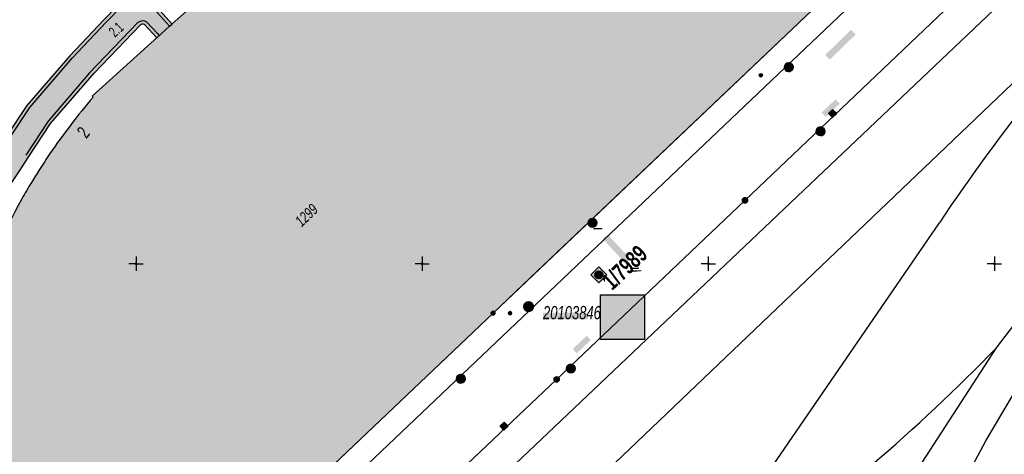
# Model space of a CAD drawing. Header units: metres. Extents: x 2695560 to 2696939, y 1260491 to 1262050.
# Tile 772 of 1005: x 2696466 to 2696552, y 1261408 to 1261446. Entities that reach past the tile are written whole.
import ezdxf

# ---------------------------------------------------------------- set-up
doc = ezdxf.new("R2010")
doc.units = ezdxf.units.M
doc.linetypes.add('AUSGEZOGEN', pattern=[0])
for name, color, linetype in [('XR$1$AV_Flächen (EO)', 7, 'AUSGEZOGEN'), ('XR$1$AV_Gebäudeflächen (BB)', 7, 'AUSGEZOGEN'), ('XR$1$AV_Gebäudeflächen ut.', 7, 'AUSGEZOGEN'), ('XR$1$AV_Grenzpunkte', 7, 'AUSGEZOGEN'), ('XR$1$AV_Grundstück-Nr.', 7, 'AUSGEZOGEN'), ('XR$1$AV_Haus-Nr.', 7, 'AUSGEZOGEN'), ('XR$1$AV_Koordinatennetzpunkte', 7, 'AUSGEZOGEN'), ('XR$1$AV_Lagefixpunkt-Nr.', 7, 'AUSGEZOGEN'), ('XR$1$AV_Lagefixpunkte', 7, 'AUSGEZOGEN'), ('XR$1$AV_Linien (BB)', 7, 'AUSGEZOGEN'), ('XR$1$AV_Linien (EO)', 7, 'AUSGEZOGEN'), ('XR$1$AV_Versicherung-Nr.', 7, 'AUSGEZOGEN'), ('XR$1$AW_LK_Einlaufschacht alt', 24, 'AUSGEZOGEN'), ('XR$1$AW_LK_Schachtdeckel', 24, 'AUSGEZOGEN'), ('XR$1$EW_LK_Knoten', 1, 'AUSGEZOGEN'), ('XR$1$Liegenschaftsgrenzen', 7, 'AUSGEZOGEN'), ('XR$1$PFAV', 255, 'AUSGEZOGEN'), ('XR$1$PFAW', 255, 'AUSGEZOGEN'), ('XR$1$PFEW', 255, 'AUSGEZOGEN'), ('XR$1$PFWA', 255, 'AUSGEZOGEN'), ('XR$1$RAEW', 8, 'AUSGEZOGEN'), ('XR$1$RP_Abstandslinie', 7, 'AUSGEZOGEN'), ('XR$1$WA_LK_Hydrant', 171, 'AUSGEZOGEN'), ('XR$1$WA_LK_Rohrleitungsteil', 171, 'AUSGEZOGEN')]:
    doc.layers.add(name, color=color, linetype=linetype)
doc.styles.add('ARIAL', font='arial.ttf')

# ---------------------------------------------------------------- blocks, each defined once
blk = doc.blocks.new('COMPLEXOBJECT_539')
at = {"layer": 'XR$1$AV_Linien (BB)', "color": 7, "linetype": 'AUSGEZOGEN', "transparency": 33554687}
blk.add_line((6539.499, 11449.581), (6466.944, 11380.587), dxfattribs=at)
for centre, radius, start, end in [((6500.677, 11490.161), 56.156, 321.27041, 329.08061), ((6500.501, 11490.29), 56.374, 313.76995, 321.2797)]:
    blk.add_arc(centre, radius, start, end, dxfattribs=at)
blk = doc.blocks.new('COMPLEXOBJECT_540')
at = {"layer": 'XR$1$AV_Linien (BB)', "color": 7, "linetype": 'AUSGEZOGEN', "transparency": 33554687}
for points in [[(6499.309, 11456.51), (6500.774, 11456.891), (6503.877, 11457.668), (6509.643, 11459.087), (6530.199, 11464.161), (6530.606, 11463.727), (6531.299, 11464.4), (6540.783, 11454.442)], [(6471.246, 11439.558), (6471.159, 11439.655), (6476.907, 11444.827), (6477.939, 11445.756), (6480.675, 11448.218), (6480.761, 11448.121)], [(6466.84, 11383.28), (6456.91, 11393.71), (6456.922, 11393.849), (6457.511, 11400.483), (6457.821, 11403.982), (6457.879, 11404.631), (6458.123, 11407.779)]]:
    blk.add_lwpolyline(points, dxfattribs=at)
for centre, radius, start, end in [((6513.422, 11400.299), 57.956, 104.09437, 110.21724), ((6513.542, 11399.96), 58.315, 110.2122, 118.66688), ((6509.8, 11407.112), 50.245, 118.83587, 122.24302), ((6511.374, 11404.601), 53.208, 122.23332, 125.12312), ((6514.658, 11402.505), 57.075, 139.51828, 145.74358), ((6514.374, 11402.713), 56.723, 145.75611, 147.4368), ((6515.765, 11401.838), 58.366, 147.44797, 148.76723), ((6510.981, 11404.685), 52.799, 148.71668, 150.51684), ((6514.213, 11403.38), 56.257, 150.98009, 161.47485), ((6514.24, 11403.353), 56.291, 161.45709, 175.48999)]:
    blk.add_arc(centre, radius, start, end, dxfattribs=at)
blk = doc.blocks.new('COMPLEXOBJECT_971')
at = {"layer": 'XR$1$AV_Flächen (EO)', "color": 7, "linetype": 'AUSGEZOGEN', "transparency": 33554687}
for points in [[(6474.141, 11450.676), (6473.235, 11453.905), (6471.473, 11453.41), (6472.617, 11449.334), (6472.555, 11449.284), (6472.134, 11448.931), (6473.338, 11447.498), (6472.213, 11446.345), (6469.208, 11443.184), (6465.475, 11438.847), (6463.692, 11436.145), (6462.957, 11435.031), (6461.714, 11433.148), (6460.633, 11431.074), (6459.553, 11429)], [(6475.729, 11445.907), (6476.822, 11444.743), (6477.939, 11445.756), (6478.162, 11445.957), (6477.091, 11447.147)], [(6440.244, 11375.851), (6441.625, 11373.712), (6449.928, 11379.037), (6450.739, 11387.926), (6452.233, 11387.797), (6453.032, 11396.551), (6455.723, 11396.329), (6455.976, 11399.62), (6457.305, 11398.164), (6457.848, 11404.281), (6456.348, 11404.414), (6456.76, 11408.784), (6457.551, 11413.725), (6459.623, 11421.812), (6461.801, 11427.694), (6463.965, 11431.841), (6464.84, 11433.164), (6465.575, 11434.279), (6467.541, 11437.262), (6471.332, 11441.655), (6475.374, 11445.857)]]:
    blk.add_lwpolyline(points, dxfattribs=at)
blk.add_arc((6475.585, 11445.644), 0.3, 61.30848, 134.72571, dxfattribs=at)
blk = doc.blocks.new('COMPLEXOBJECT_991')
at = {"layer": 'XR$1$AV_Linien (EO)', "color": 7, "linetype": 'AUSGEZOGEN', "transparency": 33554687}
for p, q in [((6574.17, 11445.997), (6582.734, 11459.791)), ((6538.743, 11380.921), (6561.202, 11423.565))]:
    blk.add_line(p, q, dxfattribs=at)
blk.add_arc((6924.757, 11228.357), 412.648, 148.16854, 151.76681, dxfattribs=at)
blk = doc.blocks.new('COMPLEXOBJECT_1014')
at = {"layer": 'XR$1$AV_Linien (EO)', "color": 7, "linetype": 'AUSGEZOGEN', "transparency": 33554687}
for p, q in [((6553.784, 11440.271), (6563.707, 11452.365)), ((6525.637, 11400.059), (6545.185, 11428.573))]:
    blk.add_line(p, q, dxfattribs=at)
blk.add_arc((6666.957, 11348.07), 145.977, 140.83061, 146.53145, dxfattribs=at)
blk = doc.blocks.new('COMPLEXOBJECT_1134')
at = {"layer": 'XR$1$AV_Linien (EO)', "color": 7, "linetype": 'AUSGEZOGEN', "transparency": 33554687}
blk.add_line((6470.947, 11441.678), (6475.169, 11446.076), dxfattribs=at)
blk.add_lwpolyline([(6475.948, 11446.112), (6476.869, 11445.131), (6477.037, 11444.944)], dxfattribs=at)
blk.add_arc((6475.58, 11445.639), 0.599, 52.06859, 133.22328, dxfattribs=at)
blk = doc.blocks.new('COMPLEXOBJECT_1135')
at = {"layer": 'XR$1$AV_Linien (EO)', "color": 7, "linetype": 'AUSGEZOGEN', "transparency": 33554687}
blk.add_line((6476.868, 11446.947), (6477.939, 11445.756), dxfattribs=at)
for points in [[(6474.433, 11450.468), (6474.482, 11450.506), (6475.613, 11449.255), (6481.343, 11453.153), (6485.755, 11455.656), (6490.05, 11457.671), (6494.826, 11459.252), (6505.368, 11462.178), (6509.273, 11463.124), (6510.511, 11463.424), (6534.484, 11469.231), (6534.757, 11469.334), (6535.415, 11467.35), (6534.989, 11467.194), (6505.895, 11460.145), (6495.409, 11457.338), (6490.792, 11455.81), (6486.674, 11453.879), (6481.783, 11450.858), (6476.965, 11447.699)], [(6472.912, 11449.395), (6472.671, 11450.252), (6472.267, 11451.691), (6471.843, 11453.203), (6473.027, 11453.535), (6473.862, 11450.56)], [(6459.822, 11428.868), (6461.973, 11432.996), (6463.207, 11434.865), (6463.943, 11435.98), (6465.715, 11438.665), (6469.431, 11442.983), (6472.43, 11446.138), (6473.743, 11447.483), (6472.557, 11448.895), (6472.687, 11449.004)], [(6454.476, 11409.064), (6455.287, 11414.144), (6456.157, 11418.272)]]:
    blk.add_lwpolyline(points, dxfattribs=at)
for centre, radius, start, end in [((6474.179, 11450.708), 0.35, 205.09027, 316.60397), ((6472.567, 11449.333), 0.351, 290.04789, 10.11577), ((6477.24, 11447.281), 0.5, 123.36893, 221.93114), ((6510.041, 11405.568), 55.361, 155.11006, 160.6193), ((6509.725, 11405.657), 55.033, 160.598, 166.74885)]:
    blk.add_arc(centre, radius, start, end, dxfattribs=at)
blk = doc.blocks.new('BWAV1')
at = {"layer": 'XR$1$PFAV', "transparency": 33554687}
blk.add_hatch(color=7, dxfattribs=at).paths.add_polyline_path([(0.67, 0), (0.66, 0.13), (0.62, 0.26), (0.55, 0.38), (0.46, 0.49), (0.35, 0.57), (0.23, 0.63), (0.1, 0.66), (-0.03, 0.67), (-0.17, 0.65), (-0.3, 0.6), (-0.41, 0.53), (-0.51, 0.44), (-0.59, 0.33), (-0.64, 0.2), (-0.67, 0.07), (-0.67, -0.07), (-0.64, -0.2), (-0.59, -0.33), (-0.51, -0.44), (-0.41, -0.53), (-0.3, -0.6), (-0.17, -0.65), (-0.03, -0.67), (0.1, -0.66), (0.23, -0.63), (0.35, -0.57), (0.46, -0.49), (0.55, -0.38), (0.62, -0.26), (0.66, -0.13)])
at = {"color": 7, "transparency": 33554687}
for radius, start, end in [(0.5, 91.1948, 268.8052), (0.326, 91.1948, 268.8052), (0.5, 268.8052, 91.1948), (0.326, 268.8052, 91.1948)]:
    blk.add_arc((0, 0), radius, start, end, dxfattribs=at)
at = {"layer": 'XR$1$PFAV', "transparency": 33554687}
blk.add_circle((0, 0), 0.5, dxfattribs=at)
blk = doc.blocks.new('BAV15')
at = {"layer": 'XR$1$PFAV', "transparency": 33554687}
blk.add_hatch(color=7, dxfattribs=at).paths.add_polyline_path([(0.5, 0), (0.49, 0.1), (0.46, 0.2), (0.41, 0.29), (0.34, 0.36), (0.26, 0.42), (0.17, 0.47), (0.08, 0.49), (-0.03, 0.5), (-0.13, 0.48), (-0.22, 0.45), (-0.31, 0.4), (-0.38, 0.33), (-0.44, 0.24), (-0.48, 0.15), (-0.5, 0.05), (-0.5, -0.05), (-0.48, -0.15), (-0.44, -0.24), (-0.38, -0.33), (-0.31, -0.4), (-0.22, -0.45), (-0.13, -0.48), (-0.03, -0.5), (0.08, -0.49), (0.17, -0.47), (0.26, -0.42), (0.34, -0.36), (0.41, -0.29), (0.46, -0.2), (0.49, -0.1)])
at = {"color": 7, "transparency": 33554687}
for start, end in [(90, 270), (270, 90)]:
    blk.add_arc((0, 0), 0.5, start, end, dxfattribs=at)
at = {"layer": 'XR$1$PFAV', "transparency": 33554687}
blk.add_circle((0, 0), 0.5, dxfattribs=at)
blk = doc.blocks.new('BAV2041')
at = {"color": 7, "transparency": 33554687}
for p, q in [((-0.05, 0), (-0.5, 0)), ((0, 0.5), (0, 0.05)), ((0.05, 0), (0.5, 0)), ((0, -0.05), (0, -0.5))]:
    blk.add_line(p, q, dxfattribs=at)
blk.add_circle((0, 0), 0.05, dxfattribs=at)
for start, end in [(90, 270), (270, 90)]:
    blk.add_arc((0, 0), 0.05, start, end, dxfattribs=at)
blk = doc.blocks.new('COMPLEXOBJECT_1466')
at = {"layer": 'XR$1$RP_Abstandslinie', "color": 7, "linetype": 'AUSGEZOGEN', "transparency": 33554687}
blk.add_lwpolyline([(6470.75, 11387), (6506.19, 11420.68), (6538.12, 11451.04), (6563.88, 11475.59), (6592.63, 11503.18), (6600.77, 11511.64), (6607.85, 11520), (6614.25, 11528.63), (6625.63, 11546.5), (6628.65, 11551.41), (6635.35, 11563.02), (6638.59, 11569.24), (6641.62, 11575.58), (6644.56, 11581.92)], dxfattribs=at)
blk = doc.blocks.new('BAW2089')
at = {"layer": 'XR$1$PFAW', "transparency": 33554687}
blk.add_hatch(color=7, dxfattribs=at).paths.add_polyline_path([(-0.5, 0.5), (-0.5, -0.5), (0.5, -0.5), (0.5, 0.5)])
at = {"transparency": 33554687}
blk.add_lwpolyline([(-0.5, 0.5), (0.5, 0.5), (0.5, -0.5), (-0.5, -0.5), (-0.5, 0.5)], close=True, dxfattribs=at)
at = {"layer": 'XR$1$PFAW', "transparency": 33554687}
blk.add_lwpolyline([(-0.5, 0.5), (0.5, 0.5), (0.5, -0.5), (-0.5, -0.5), (-0.5, 0.5)], close=True, dxfattribs=at)
blk = doc.blocks.new('BAW2088')
at = {"layer": 'XR$1$PFAW', "transparency": 33554687}
blk.add_hatch(color=253, dxfattribs=at).paths.add_polyline_path([(0.51, 0), (0.5, 0.1), (0.47, 0.2), (0.42, 0.29), (0.35, 0.36), (0.27, 0.42), (0.18, 0.47), (0.09, 0.49), (-0.01, 0.5), (-0.11, 0.48), (-0.21, 0.45), (-0.3, 0.4), (-0.37, 0.33), (-0.43, 0.24), (-0.47, 0.15), (-0.49, 0.05), (-0.49, -0.05), (-0.47, -0.15), (-0.43, -0.24), (-0.37, -0.33), (-0.3, -0.4), (-0.21, -0.45), (-0.11, -0.48), (-0.01, -0.5), (0.09, -0.49), (0.18, -0.47), (0.27, -0.42), (0.35, -0.36), (0.42, -0.29), (0.47, -0.2), (0.5, -0.1)])
at = {"transparency": 33554687}
for start, end in [(91.1948, 268.8052), (268.8052, 91.1948)]:
    blk.add_arc((0.01, 0), 0.5, start, end, dxfattribs=at)
at = {"layer": 'XR$1$PFAW', "transparency": 33554687}
blk.add_circle((0.01, 0), 0.5, dxfattribs=at)
blk = doc.blocks.new('BAW2087')
at = {"lineweight": 25, "true_color": 0x000000, "transparency": 33554687}
h = blk.add_hatch(color=18, dxfattribs=at)
h.paths.add_polyline_path([(-0.5, 0.5), (-0.5, -0.5), (0.5, -0.5), (0.5, 0.5)])
h.paths.add_polyline_path([(0.337, -0.069), (0.316, -0.136), (0.282, -0.196), (0.237, -0.249), (0.182, -0.292), (0.119, -0.322), (0.052, -0.34), (-0.017, -0.343), (-0.086, -0.333), (-0.151, -0.309), (-0.21, -0.272), (-0.261, -0.224), (-0.301, -0.167), (-0.328, -0.103), (-0.342, -0.035), (-0.342, 0.035), (-0.328, 0.103), (-0.301, 0.167), (-0.261, 0.224), (-0.21, 0.272), (-0.151, 0.309), (-0.086, 0.333), (-0.017, 0.343), (0.052, 0.34), (0.119, 0.322), (0.182, 0.292), (0.237, 0.249), (0.282, 0.196), (0.316, 0.136), (0.337, 0.069), (0.344, 0)], flags=16)
at = {"layer": 'XR$1$PFAW', "lineweight": 25, "transparency": 33554687}
blk.add_hatch(color=7, dxfattribs=at).paths.add_polyline_path([(0.344, 0), (0.337, 0.069), (0.316, 0.136), (0.282, 0.196), (0.237, 0.249), (0.182, 0.292), (0.119, 0.322), (0.052, 0.34), (-0.017, 0.343), (-0.086, 0.333), (-0.151, 0.309), (-0.21, 0.272), (-0.261, 0.224), (-0.301, 0.167), (-0.328, 0.103), (-0.342, 0.035), (-0.342, -0.035), (-0.328, -0.103), (-0.301, -0.167), (-0.261, -0.224), (-0.21, -0.272), (-0.151, -0.309), (-0.086, -0.333), (-0.017, -0.343), (0.052, -0.34), (0.119, -0.322), (0.182, -0.292), (0.237, -0.249), (0.282, -0.196), (0.316, -0.136), (0.337, -0.069)])
at = {"lineweight": 25, "transparency": 33554687}
for p, q in [((-0.5, 0.5, 0.993), (0.5, 0.5, 0.993)), ((-0.5, -0.5, 0.993), (-0.5, 0.5, 0.993)), ((0.5, 0.5, 0.993), (0.5, -0.5, 0.993)), ((0.5, -0.5, 0.993), (-0.5, -0.5, 0.993))]:
    blk.add_line(p, q, dxfattribs=at)
blk.add_circle((0, 0), 0.344, dxfattribs=at)
at = {"layer": 'XR$1$PFAW', "lineweight": 25, "transparency": 33554687}
blk.add_line((-0.5, 0.5), (0.5, 0.5), dxfattribs=at)
at = {"layer": 'XR$1$PFAW', "color": 31, "lineweight": 25, "transparency": 33554687}
for p, q in [((-0.5, -0.5), (-0.5, 0.5)), ((0.5, 0.5), (0.5, -0.5)), ((0.5, -0.5), (-0.5, -0.5))]:
    blk.add_line(p, q, dxfattribs=at)
at = {"layer": 'XR$1$PFAW', "lineweight": 25, "transparency": 33554687}
blk.add_circle((0, 0), 0.344, dxfattribs=at)
blk = doc.blocks.new('BWA2013')
at = {"true_color": 0x000000, "transparency": 33554687}
blk.add_hatch(color=18, dxfattribs=at).paths.add_polyline_path([(-0.29, -0.41), (0.35, 0.36), (0.29, 0.41), (-0.35, -0.36)])
at = {"transparency": 33554687}
blk.add_lwpolyline([(-0.29, -0.41), (-0.35, -0.36), (0.29, 0.41), (0.35, 0.36), (-0.29, -0.41)], close=True, dxfattribs=at)
blk = doc.blocks.new('BWA2009')
at = {"true_color": 0x000000, "transparency": 33554687}
blk.add_hatch(color=18, dxfattribs=at).paths.add_polyline_path([(0.33, 0), (0.33, 0.07), (0.31, 0.13), (0.27, 0.19), (0.23, 0.24), (0.18, 0.28), (0.12, 0.31), (0.05, 0.33), (-0.02, 0.33), (-0.08, 0.32), (-0.15, 0.3), (-0.2, 0.26), (-0.25, 0.22), (-0.29, 0.16), (-0.32, 0.1), (-0.33, 0.03), (-0.33, -0.03), (-0.32, -0.1), (-0.29, -0.16), (-0.25, -0.22), (-0.2, -0.26), (-0.15, -0.3), (-0.08, -0.32), (-0.02, -0.33), (0.05, -0.33), (0.12, -0.31), (0.18, -0.28), (0.23, -0.24), (0.27, -0.19), (0.31, -0.13), (0.33, -0.07)])
at = {"layer": 'XR$1$PFWA', "transparency": 33554687}
blk.add_hatch(color=7, dxfattribs=at).paths.add_polyline_path([(0.5, 0), (0.49, 0.1), (0.46, 0.2), (0.41, 0.29), (0.34, 0.36), (0.26, 0.42), (0.17, 0.47), (0.08, 0.49), (-0.03, 0.5), (-0.13, 0.48), (-0.22, 0.45), (-0.31, 0.4), (-0.38, 0.33), (-0.44, 0.24), (-0.48, 0.15), (-0.5, 0.05), (-0.5, -0.05), (-0.48, -0.15), (-0.44, -0.24), (-0.38, -0.33), (-0.31, -0.4), (-0.22, -0.45), (-0.13, -0.48), (-0.03, -0.5), (0.08, -0.49), (0.17, -0.47), (0.26, -0.42), (0.34, -0.36), (0.41, -0.29), (0.46, -0.2), (0.49, -0.1)])
at = {"transparency": 33554687}
blk.add_circle((0, 0), 0.333, dxfattribs=at)
for start, end in [(90, 180), (180, 270), (0, 90), (270, 0)]:
    blk.add_arc((0, 0), 0.5, start, end, dxfattribs=at)
at = {"layer": 'XR$1$PFWA', "transparency": 33554687}
blk.add_circle((0, 0), 0.5, dxfattribs=at)
blk = doc.blocks.new('BEWLP2549_S')
at = {"layer": 'XR$1$PFEW', "transparency": 33554687}
blk.add_hatch(color=7, dxfattribs=at).paths.add_polyline_path([(0.5, 0), (0.49, 0.1), (0.46, 0.2), (0.41, 0.29), (0.34, 0.36), (0.26, 0.42), (0.17, 0.47), (0.08, 0.49), (-0.03, 0.5), (-0.13, 0.48), (-0.22, 0.45), (-0.31, 0.4), (-0.38, 0.33), (-0.44, 0.24), (-0.48, 0.15), (-0.5, 0.05), (-0.5, -0.05), (-0.48, -0.15), (-0.44, -0.24), (-0.38, -0.33), (-0.31, -0.4), (-0.22, -0.45), (-0.13, -0.48), (-0.03, -0.5), (0.08, -0.49), (0.17, -0.47), (0.26, -0.42), (0.34, -0.36), (0.41, -0.29), (0.46, -0.2), (0.49, -0.1)])
at = {"color": 1, "transparency": 33554687}
for p, q in [((0.35, -0.35), (-0.35, 0.35)), ((-0.35, -0.35), (0.35, 0.35))]:
    blk.add_line(p, q, dxfattribs=at)
for start, end in [(91.3809, 268.6191), (268.6191, 91.3809)]:
    blk.add_arc((0, 0), 0.5, start, end, dxfattribs=at)
at = {"layer": 'XR$1$PFEW', "transparency": 33554687}
blk.add_circle((0, 0), 0.5, dxfattribs=at)
blk = doc.blocks.new('BEW957')
at = {"layer": 'XR$1$RAEW', "transparency": 33554687}
blk.add_hatch(color=1, dxfattribs=at).paths.add_polyline_path([(-0.5, 0), (-0.5, -0.05), (-0.49, -0.1), (-0.48, -0.15), (-0.46, -0.2), (-0.44, -0.24), (-0.41, -0.29), (-0.38, -0.33), (-0.34, -0.36), (-0.31, -0.4), (-0.26, -0.42), (-0.22, -0.45), (-0.17, -0.47), (-0.13, -0.48), (-0.08, -0.49), (-0.03, -0.5), (0.03, -0.5), (0.08, -0.49), (0.13, -0.48), (0.17, -0.47), (0.22, -0.45), (0.26, -0.42), (0.31, -0.4), (0.34, -0.36), (0.38, -0.33), (0.41, -0.29), (0.44, -0.24), (0.46, -0.2), (0.48, -0.15), (0.49, -0.1), (0.5, -0.05), (0.5, 0), (0.5, 0.05), (0.49, 0.1), (0.48, 0.15), (0.46, 0.2), (0.44, 0.24), (0.41, 0.29), (0.38, 0.33), (0.34, 0.36), (0.31, 0.4), (0.26, 0.42), (0.22, 0.45), (0.17, 0.47), (0.13, 0.48), (0.08, 0.49), (0.03, 0.5), (-0.03, 0.5), (-0.08, 0.49), (-0.13, 0.48), (-0.17, 0.47), (-0.22, 0.45), (-0.26, 0.42), (-0.31, 0.4), (-0.34, 0.36), (-0.38, 0.33), (-0.41, 0.29), (-0.44, 0.24), (-0.46, 0.2), (-0.48, 0.15), (-0.49, 0.1), (-0.5, 0.05)])
at = {"color": 1, "transparency": 33554687}
for start, end in [(90, 180), (180, 270), (0, 90), (270, 0)]:
    blk.add_arc((0, 0), 0.5, start, end, dxfattribs=at)
at = {"layer": 'XR$1$RAEW', "color": 1, "transparency": 33554687}
blk.add_circle((0, 0), 0.5, dxfattribs=at)

msp = doc.modelspace()

# ---------------------------------------------------------------- hatches: boundary and pattern name
at = {"transparency": 33554687}
for points in [[(2696536.182, 1261443.066), (2696536.583, 1261442.653), (2696538.836, 1261444.846), (2696538.435, 1261445.259)], [(2696535.868, 1261438.026), (2696536.226, 1261437.65), (2696537.448, 1261438.812), (2696537.09, 1261439.188)], [(2696517.178, 1261427.371), (2696516.757, 1261426.983), (2696518.718, 1261424.861), (2696519.139, 1261425.249)], [(2696516.537, 1261422.103), (2696516.537, 1261418.202), (2696520.388, 1261418.202), (2696520.388, 1261422.103)], [(2696511.528, 1261420.545), (2696511.528, 1261419.942), (2696515.457, 1261419.942), (2696515.457, 1261420.545)], [(2696514.125, 1261417.356), (2696514.483, 1261416.98), (2696515.705, 1261418.142), (2696515.347, 1261418.518)]]:
    msp.add_hatch(color=7, dxfattribs=at).paths.add_polyline_path(points)
at = {"layer": 'XR$1$AV_Gebäudeflächen (BB)', "true_color": 0xd2d2d2, "transparency": 33554687}
msp.add_hatch(color=254, dxfattribs=at).paths.add_polyline_path([(2696467.81, 1261383.09), (2696507.16, 1261420.49), (2696510.408, 1261423.578), (2696539.09, 1261450.85), (2696538.655, 1261451.307), (2696541.753, 1261454.252), (2696532.269, 1261464.21), (2696531.576, 1261463.537), (2696531.169, 1261463.971), (2696510.613, 1261458.897), (2696504.847, 1261457.478), (2696501.744, 1261456.701), (2696500.279, 1261456.32), (2696500.085, 1261456.271), (2696499.892, 1261456.221), (2696499.698, 1261456.171), (2696499.505, 1261456.12), (2696499.312, 1261456.068), (2696499.119, 1261456.016), (2696498.927, 1261455.963), (2696498.734, 1261455.909), (2696498.542, 1261455.855), (2696498.35, 1261455.8), (2696498.158, 1261455.745), (2696497.966, 1261455.688), (2696497.775, 1261455.631), (2696497.584, 1261455.574), (2696497.393, 1261455.515), (2696497.202, 1261455.456), (2696497.011, 1261455.397), (2696496.82, 1261455.337), (2696496.63, 1261455.276), (2696496.44, 1261455.214), (2696496.25, 1261455.152), (2696496.061, 1261455.089), (2696495.871, 1261455.026), (2696495.682, 1261454.961), (2696495.493, 1261454.897), (2696495.304, 1261454.831), (2696495.116, 1261454.765), (2696494.927, 1261454.698), (2696494.739, 1261454.631), (2696494.552, 1261454.563), (2696494.364, 1261454.494), (2696494.104, 1261454.397), (2696493.844, 1261454.3), (2696493.585, 1261454.201), (2696493.326, 1261454.1), (2696493.067, 1261453.999), (2696492.809, 1261453.896), (2696492.552, 1261453.792), (2696492.295, 1261453.687), (2696492.039, 1261453.581), (2696491.783, 1261453.473), (2696491.528, 1261453.365), (2696491.273, 1261453.255), (2696491.018, 1261453.143), (2696490.765, 1261453.031), (2696490.511, 1261452.917), (2696490.259, 1261452.802), (2696490.006, 1261452.686), (2696489.755, 1261452.569), (2696489.504, 1261452.451), (2696489.253, 1261452.331), (2696489.003, 1261452.21), (2696488.754, 1261452.088), (2696488.505, 1261451.965), (2696488.257, 1261451.841), (2696488.01, 1261451.715), (2696487.763, 1261451.588), (2696487.516, 1261451.46), (2696487.271, 1261451.331), (2696487.025, 1261451.201), (2696486.781, 1261451.07), (2696486.537, 1261450.937), (2696486.453, 1261450.89), (2696486.368, 1261450.844), (2696486.284, 1261450.797), (2696486.2, 1261450.75), (2696486.116, 1261450.703), (2696486.032, 1261450.655), (2696485.948, 1261450.608), (2696485.864, 1261450.56), (2696485.781, 1261450.512), (2696485.697, 1261450.464), (2696485.614, 1261450.416), (2696485.53, 1261450.368), (2696485.447, 1261450.319), (2696485.364, 1261450.27), (2696485.281, 1261450.222), (2696485.198, 1261450.173), (2696485.115, 1261450.123), (2696485.032, 1261450.074), (2696484.949, 1261450.025), (2696484.867, 1261449.975), (2696484.784, 1261449.925), (2696484.702, 1261449.875), (2696484.619, 1261449.825), (2696484.537, 1261449.775), (2696484.455, 1261449.725), (2696484.373, 1261449.674), (2696484.291, 1261449.623), (2696484.209, 1261449.573), (2696484.127, 1261449.522), (2696484.046, 1261449.47), (2696483.964, 1261449.419), (2696483.891, 1261449.373), (2696483.818, 1261449.326), (2696483.745, 1261449.28), (2696483.672, 1261449.233), (2696483.599, 1261449.187), (2696483.526, 1261449.14), (2696483.453, 1261449.093), (2696483.381, 1261449.046), (2696483.308, 1261448.999), (2696483.236, 1261448.951), (2696483.163, 1261448.904), (2696483.091, 1261448.856), (2696483.018, 1261448.809), (2696482.946, 1261448.761), (2696482.874, 1261448.713), (2696482.802, 1261448.665), (2696482.73, 1261448.617), (2696482.658, 1261448.569), (2696482.586, 1261448.52), (2696482.515, 1261448.472), (2696482.443, 1261448.423), (2696482.372, 1261448.375), (2696482.3, 1261448.326), (2696482.229, 1261448.277), (2696482.157, 1261448.228), (2696482.086, 1261448.179), (2696482.015, 1261448.129), (2696481.944, 1261448.08), (2696481.873, 1261448.03), (2696481.802, 1261447.981), (2696481.731, 1261447.931), (2696481.645, 1261448.028), (2696478.909, 1261445.566), (2696477.877, 1261444.637), (2696472.129, 1261439.465), (2696472.216, 1261439.368), (2696472.086, 1261439.216), (2696471.957, 1261439.063), (2696471.829, 1261438.909), (2696471.701, 1261438.756), (2696471.573, 1261438.602), (2696471.446, 1261438.447), (2696471.32, 1261438.292), (2696471.194, 1261438.136), (2696471.069, 1261437.98), (2696470.944, 1261437.824), (2696470.82, 1261437.667), (2696470.696, 1261437.51), (2696470.573, 1261437.352), (2696470.451, 1261437.194), (2696470.329, 1261437.036), (2696470.207, 1261436.877), (2696470.087, 1261436.717), (2696469.966, 1261436.557), (2696469.847, 1261436.397), (2696469.727, 1261436.236), (2696469.609, 1261436.075), (2696469.491, 1261435.914), (2696469.373, 1261435.752), (2696469.256, 1261435.59), (2696469.14, 1261435.427), (2696469.024, 1261435.264), (2696468.909, 1261435.1), (2696468.794, 1261434.936), (2696468.68, 1261434.772), (2696468.567, 1261434.607), (2696468.454, 1261434.442), (2696468.424, 1261434.398), (2696468.394, 1261434.353), (2696468.364, 1261434.309), (2696468.334, 1261434.264), (2696468.304, 1261434.22), (2696468.274, 1261434.175), (2696468.244, 1261434.131), (2696468.214, 1261434.086), (2696468.184, 1261434.042), (2696468.154, 1261433.997), (2696468.124, 1261433.952), (2696468.095, 1261433.908), (2696468.065, 1261433.863), (2696468.035, 1261433.818), (2696468.006, 1261433.773), (2696467.976, 1261433.728), (2696467.947, 1261433.684), (2696467.917, 1261433.639), (2696467.888, 1261433.594), (2696467.858, 1261433.549), (2696467.829, 1261433.504), (2696467.8, 1261433.459), (2696467.77, 1261433.414), (2696467.741, 1261433.369), (2696467.712, 1261433.324), (2696467.683, 1261433.279), (2696467.654, 1261433.234), (2696467.625, 1261433.189), (2696467.596, 1261433.143), (2696467.567, 1261433.098), (2696467.538, 1261433.053), (2696467.515, 1261433.016), (2696467.491, 1261432.98), (2696467.468, 1261432.943), (2696467.445, 1261432.907), (2696467.422, 1261432.87), (2696467.399, 1261432.833), (2696467.375, 1261432.797), (2696467.352, 1261432.76), (2696467.329, 1261432.723), (2696467.306, 1261432.687), (2696467.283, 1261432.65), (2696467.26, 1261432.613), (2696467.237, 1261432.577), (2696467.214, 1261432.54), (2696467.191, 1261432.503), (2696467.168, 1261432.466), (2696467.145, 1261432.429), (2696467.123, 1261432.392), (2696467.1, 1261432.356), (2696467.077, 1261432.319), (2696467.054, 1261432.282), (2696467.031, 1261432.245), (2696467.009, 1261432.208), (2696466.986, 1261432.171), (2696466.963, 1261432.134), (2696466.941, 1261432.097), (2696466.918, 1261432.06), (2696466.896, 1261432.023), (2696466.873, 1261431.986), (2696466.85, 1261431.949), (2696466.828, 1261431.912), (2696466.8, 1261431.866), (2696466.773, 1261431.82), (2696466.745, 1261431.775), (2696466.717, 1261431.729), (2696466.69, 1261431.683), (2696466.662, 1261431.637), (2696466.635, 1261431.591), (2696466.607, 1261431.545), (2696466.58, 1261431.499), (2696466.552, 1261431.453), (2696466.525, 1261431.407), (2696466.498, 1261431.361), (2696466.471, 1261431.315), (2696466.444, 1261431.269), (2696466.416, 1261431.223), (2696466.389, 1261431.177), (2696466.362, 1261431.131), (2696466.335, 1261431.084), (2696466.308, 1261431.038), (2696466.282, 1261430.992), (2696466.255, 1261430.945), (2696466.228, 1261430.899), (2696466.201, 1261430.853), (2696466.175, 1261430.806), (2696466.148, 1261430.76), (2696466.121, 1261430.714), (2696466.095, 1261430.667), (2696466.068, 1261430.621), (2696466.042, 1261430.574), (2696466.015, 1261430.528), (2696465.989, 1261430.481), (2696465.829, 1261430.19), (2696465.67, 1261429.898), (2696465.513, 1261429.605), (2696465.358, 1261429.311), (2696465.204, 1261429.016), (2696465.053, 1261428.72), (2696464.903, 1261428.424), (2696464.754, 1261428.126), (2696464.608, 1261427.828), (2696464.463, 1261427.528), (2696464.32, 1261427.228), (2696464.179, 1261426.927), (2696464.04, 1261426.626), (2696463.902, 1261426.323), (2696463.766, 1261426.02), (2696463.632, 1261425.715), (2696463.5, 1261425.41), (2696463.37, 1261425.105), (2696463.241, 1261424.798), (2696463.115, 1261424.491), (2696462.99, 1261424.183), (2696462.866, 1261423.874), (2696462.745, 1261423.565), (2696462.626, 1261423.254), (2696462.508, 1261422.943), (2696462.392, 1261422.632), (2696462.278, 1261422.32), (2696462.166, 1261422.007), (2696462.056, 1261421.693), (2696461.948, 1261421.379), (2696461.841, 1261421.064), (2696461.701, 1261420.642), (2696461.565, 1261420.219), (2696461.432, 1261419.794), (2696461.302, 1261419.369), (2696461.176, 1261418.942), (2696461.053, 1261418.515), (2696460.933, 1261418.087), (2696460.817, 1261417.657), (2696460.704, 1261417.227), (2696460.595, 1261416.796), (2696460.489, 1261416.364), (2696460.386, 1261415.931), (2696460.287, 1261415.498), (2696460.191, 1261415.064), (2696460.099, 1261414.629), (2696460.01, 1261414.193), (2696459.925, 1261413.756), (2696459.843, 1261413.319), (2696459.764, 1261412.881), (2696459.689, 1261412.443), (2696459.617, 1261412.004), (2696459.549, 1261411.565), (2696459.485, 1261411.125), (2696459.423, 1261410.684), (2696459.366, 1261410.243), (2696459.312, 1261409.802), (2696459.261, 1261409.36), (2696459.214, 1261408.918), (2696459.17, 1261408.475), (2696459.13, 1261408.032), (2696459.093, 1261407.589), (2696458.849, 1261404.441), (2696458.791, 1261403.792), (2696458.481, 1261400.293), (2696457.892, 1261393.659), (2696457.88, 1261393.52)])
at = {"layer": 'XR$1$AV_Gebäudeflächen ut.', "true_color": 0xf5f5f5, "transparency": 33554687}
msp.add_hatch(color=7, dxfattribs=at).paths.add_polyline_path([(2696441.214, 1261375.661), (2696442.595, 1261373.522), (2696450.898, 1261378.847), (2696451.709, 1261387.736), (2696453.203, 1261387.607), (2696454.002, 1261396.361), (2696456.693, 1261396.139), (2696456.946, 1261399.43), (2696458.275, 1261397.974), (2696458.818, 1261404.091), (2696457.318, 1261404.224), (2696457.73, 1261408.594), (2696458.521, 1261413.535), (2696460.593, 1261421.622), (2696462.771, 1261427.504), (2696464.935, 1261431.651), (2696465.81, 1261432.974), (2696466.545, 1261434.089), (2696468.511, 1261437.072), (2696472.302, 1261441.465), (2696476.344, 1261445.667), (2696476.353, 1261445.676), (2696476.362, 1261445.684), (2696476.372, 1261445.691), (2696476.382, 1261445.699), (2696476.392, 1261445.706), (2696476.403, 1261445.712), (2696476.414, 1261445.718), (2696476.425, 1261445.724), (2696476.436, 1261445.729), (2696476.447, 1261445.734), (2696476.459, 1261445.738), (2696476.471, 1261445.742), (2696476.483, 1261445.745), (2696476.495, 1261445.748), (2696476.507, 1261445.75), (2696476.519, 1261445.752), (2696476.532, 1261445.753), (2696476.544, 1261445.754), (2696476.556, 1261445.754), (2696476.569, 1261445.754), (2696476.581, 1261445.753), (2696476.594, 1261445.751), (2696476.606, 1261445.749), (2696476.618, 1261445.747), (2696476.63, 1261445.744), (2696476.642, 1261445.741), (2696476.654, 1261445.737), (2696476.665, 1261445.733), (2696476.677, 1261445.728), (2696476.688, 1261445.723), (2696476.699, 1261445.717), (2696477.792, 1261444.553), (2696478.909, 1261445.566), (2696479.132, 1261445.767), (2696478.061, 1261446.957), (2696478.054, 1261446.965), (2696478.047, 1261446.974), (2696478.041, 1261446.983), (2696478.035, 1261446.993), (2696478.03, 1261447.003), (2696478.025, 1261447.013), (2696478.021, 1261447.023), (2696478.018, 1261447.034), (2696478.015, 1261447.045), (2696478.012, 1261447.056), (2696478.011, 1261447.067), (2696478.01, 1261447.078), (2696478.009, 1261447.089), (2696478.009, 1261447.1), (2696478.01, 1261447.111), (2696478.012, 1261447.122), (2696478.014, 1261447.133), (2696478.016, 1261447.144), (2696478.02, 1261447.154), (2696478.024, 1261447.165), (2696478.028, 1261447.175), (2696478.033, 1261447.185), (2696478.038, 1261447.195), (2696478.045, 1261447.204), (2696478.051, 1261447.213), (2696478.058, 1261447.222), (2696478.066, 1261447.23), (2696478.074, 1261447.238), (2696478.082, 1261447.245), (2696478.091, 1261447.252), (2696478.1, 1261447.258), (2696482.917, 1261450.417), (2696487.802, 1261453.434), (2696491.856, 1261455.335), (2696496.459, 1261456.859), (2696506.935, 1261459.664), (2696536.019, 1261466.709), (2696536.761, 1261466.979), (2696535.914, 1261469.532), (2696535.384, 1261469.333), (2696511.41, 1261463.526), (2696510.172, 1261463.226), (2696506.263, 1261462.279), (2696495.709, 1261459.349), (2696490.909, 1261457.76), (2696486.587, 1261455.733), (2696482.155, 1261453.217), (2696476.63, 1261449.46), (2696475.488, 1261450.724), (2696475.193, 1261450.495), (2696475.19, 1261450.494), (2696475.188, 1261450.493), (2696475.185, 1261450.492), (2696475.183, 1261450.491), (2696475.18, 1261450.491), (2696475.178, 1261450.49), (2696475.175, 1261450.489), (2696475.172, 1261450.489), (2696475.17, 1261450.488), (2696475.167, 1261450.487), (2696475.165, 1261450.487), (2696475.162, 1261450.486), (2696475.159, 1261450.486), (2696475.157, 1261450.486), (2696475.154, 1261450.485), (2696475.151, 1261450.485), (2696475.149, 1261450.485), (2696475.146, 1261450.484), (2696475.143, 1261450.484), (2696475.141, 1261450.484), (2696475.138, 1261450.484), (2696475.135, 1261450.484), (2696475.132, 1261450.484), (2696475.13, 1261450.484), (2696475.127, 1261450.484), (2696475.124, 1261450.484), (2696475.122, 1261450.485), (2696475.119, 1261450.485), (2696475.116, 1261450.485), (2696475.114, 1261450.486), (2696475.111, 1261450.486), (2696474.205, 1261453.715), (2696472.443, 1261453.22), (2696473.587, 1261449.144), (2696473.525, 1261449.094), (2696473.104, 1261448.741), (2696474.308, 1261447.308), (2696473.183, 1261446.155), (2696470.178, 1261442.994), (2696466.445, 1261438.657), (2696464.662, 1261435.955), (2696463.927, 1261434.841), (2696462.684, 1261432.958), (2696461.603, 1261430.884), (2696460.523, 1261428.81), (2696460.487, 1261428.732), (2696460.45, 1261428.653), (2696460.414, 1261428.575), (2696460.378, 1261428.496), (2696460.342, 1261428.417), (2696460.307, 1261428.339), (2696460.271, 1261428.26), (2696460.236, 1261428.181), (2696460.2, 1261428.102), (2696460.165, 1261428.023), (2696460.13, 1261427.944), (2696460.095, 1261427.865), (2696460.06, 1261427.786), (2696460.025, 1261427.707), (2696459.99, 1261427.628), (2696459.956, 1261427.549), (2696459.922, 1261427.47), (2696459.887, 1261427.39), (2696459.853, 1261427.311), (2696459.819, 1261427.231), (2696459.785, 1261427.152), (2696459.751, 1261427.072), (2696459.718, 1261426.993), (2696459.684, 1261426.913), (2696459.651, 1261426.833), (2696459.618, 1261426.754), (2696459.584, 1261426.674), (2696459.551, 1261426.594), (2696459.518, 1261426.514), (2696459.486, 1261426.434), (2696459.453, 1261426.354), (2696459.421, 1261426.274), (2696459.388, 1261426.194), (2696459.356, 1261426.113), (2696459.324, 1261426.033), (2696459.292, 1261425.953), (2696459.26, 1261425.872), (2696459.228, 1261425.792), (2696459.197, 1261425.712), (2696459.165, 1261425.631), (2696459.134, 1261425.551), (2696459.103, 1261425.47), (2696459.072, 1261425.389), (2696459.041, 1261425.309), (2696459.01, 1261425.228), (2696458.979, 1261425.147), (2696458.949, 1261425.066), (2696458.918, 1261424.985), (2696458.888, 1261424.904), (2696458.857, 1261424.823), (2696458.827, 1261424.742), (2696458.797, 1261424.661), (2696458.767, 1261424.58), (2696458.738, 1261424.499), (2696458.708, 1261424.418), (2696458.679, 1261424.336), (2696458.649, 1261424.255), (2696458.62, 1261424.174), (2696458.591, 1261424.092), (2696458.562, 1261424.011), (2696458.533, 1261423.93), (2696458.504, 1261423.848), (2696458.094, 1261423.996), (2696458.062, 1261423.905), (2696458.03, 1261423.813), (2696457.998, 1261423.721), (2696457.967, 1261423.63), (2696457.935, 1261423.538), (2696457.904, 1261423.446), (2696457.873, 1261423.355), (2696457.842, 1261423.263), (2696457.811, 1261423.171), (2696457.781, 1261423.079), (2696457.75, 1261422.987), (2696457.72, 1261422.895), (2696457.69, 1261422.803), (2696457.66, 1261422.711), (2696457.63, 1261422.619), (2696457.6, 1261422.526), (2696457.571, 1261422.434), (2696457.541, 1261422.342), (2696457.512, 1261422.249), (2696457.483, 1261422.157), (2696457.454, 1261422.065), (2696457.426, 1261421.972), (2696457.397, 1261421.879), (2696457.369, 1261421.787), (2696457.34, 1261421.694), (2696457.312, 1261421.601), (2696457.284, 1261421.509), (2696457.256, 1261421.416), (2696457.229, 1261421.323), (2696457.201, 1261421.23), (2696457.174, 1261421.137), (2696457.147, 1261421.044), (2696457.12, 1261420.951), (2696457.093, 1261420.858), (2696457.067, 1261420.765), (2696457.04, 1261420.672), (2696457.014, 1261420.578), (2696456.988, 1261420.485), (2696456.962, 1261420.392), (2696456.936, 1261420.298), (2696456.91, 1261420.205), (2696456.885, 1261420.112), (2696456.859, 1261420.018), (2696456.834, 1261419.925), (2696456.809, 1261419.831), (2696456.784, 1261419.737), (2696456.76, 1261419.644), (2696456.735, 1261419.55), (2696456.711, 1261419.456), (2696456.686, 1261419.362), (2696456.662, 1261419.269), (2696456.638, 1261419.175), (2696456.615, 1261419.081), (2696456.591, 1261418.987), (2696456.568, 1261418.893), (2696456.544, 1261418.799), (2696456.521, 1261418.705), (2696456.498, 1261418.611), (2696456.475, 1261418.517), (2696456.453, 1261418.422), (2696456.43, 1261418.328), (2696456.408, 1261418.234), (2696455.538, 1261414.106), (2696454.712, 1261408.943), (2696454.703, 1261408.848), (2696454.693, 1261408.752), (2696454.684, 1261408.657), (2696454.675, 1261408.562), (2696454.665, 1261408.467), (2696454.656, 1261408.371), (2696454.647, 1261408.276), (2696454.638, 1261408.181), (2696454.629, 1261408.086), (2696454.62, 1261407.99), (2696454.611, 1261407.895), (2696454.601, 1261407.8), (2696454.592, 1261407.705), (2696454.583, 1261407.609), (2696454.575, 1261407.514), (2696454.566, 1261407.419), (2696454.557, 1261407.323), (2696454.548, 1261407.228), (2696454.539, 1261407.133), (2696454.53, 1261407.037), (2696454.521, 1261406.942), (2696454.513, 1261406.847), (2696454.504, 1261406.752), (2696454.495, 1261406.656), (2696454.486, 1261406.561), (2696454.478, 1261406.466), (2696454.469, 1261406.37), (2696454.461, 1261406.275), (2696454.452, 1261406.18), (2696454.444, 1261406.084), (2696454.435, 1261405.989), (2696454.419, 1261405.81), (2696454.403, 1261405.632), (2696454.387, 1261405.453), (2696454.372, 1261405.275), (2696454.356, 1261405.096), (2696454.34, 1261404.918), (2696454.325, 1261404.739), (2696454.31, 1261404.561), (2696454.294, 1261404.382), (2696454.279, 1261404.204), (2696454.264, 1261404.025), (2696454.249, 1261403.846), (2696454.234, 1261403.668), (2696454.219, 1261403.489), (2696454.204, 1261403.311), (2696454.19, 1261403.132), (2696454.175, 1261402.953), (2696454.161, 1261402.775), (2696454.146, 1261402.596), (2696454.132, 1261402.418), (2696454.118, 1261402.239), (2696454.103, 1261402.06), (2696454.089, 1261401.882), (2696454.075, 1261401.703), (2696454.061, 1261401.524), (2696454.048, 1261401.346), (2696454.034, 1261401.167), (2696454.02, 1261400.988), (2696454.007, 1261400.809), (2696453.993, 1261400.631), (2696453.98, 1261400.452), (2696451.992, 1261400.661), (2696451.191, 1261397.536), (2696450.789, 1261397.639), (2696449.957, 1261395.327), (2696450.26, 1261395.208), (2696447.056, 1261387.447), (2696448.601, 1261384.99), (2696448.244, 1261380.404), (2696448.175, 1261380.186), (2696448.016, 1261380.022)])

# ---------------------------------------------------------------- linework, layer by layer
at = {"color": 24, "lineweight": -3, "transparency": 33554687}
msp.add_lwpolyline([(2696516.537, 1261422.103), (2696520.388, 1261422.103), (2696520.388, 1261418.202), (2696516.537, 1261418.202), (2696516.537, 1261422.103)], close=True, dxfattribs=at)
at = {"layer": 'XR$1$AV_Linien (BB)', "color": 7, "linetype": 'AUSGEZOGEN', "transparency": 33554687}
for points in [[(2696555.384, 1261455.34), (2696549.63, 1261449.86), (2696529.17, 1261430.35), (2696512.72, 1261414.7), (2696468.397, 1261372.668)], [(2696539.09, 1261450.85), (2696510.408, 1261423.578), (2696507.16, 1261420.49), (2696467.81, 1261383.09)]]:
    msp.add_lwpolyline(points, dxfattribs=at)
at = {"layer": 'XR$1$AV_Linien (EO)', "color": 7, "linetype": 'AUSGEZOGEN', "transparency": 33554687}
for p, q in [((2696593.112, 1261487.112), (2696486.542, 1261385.851)), ((2696475.331, 1261366.802), (2696564.677, 1261452.175)), ((2696551.135, 1261417.449), (2696568.518, 1261440.263))]:
    msp.add_line(p, q, dxfattribs=at)
for points in [[(2696471.917, 1261441.488), (2696468.284, 1261437.267), (2696466.332, 1261434.31)], [(2696536.875, 1261384.318), (2696550.209, 1261409.341), (2696568.518, 1261440.263)], [(2696530.571, 1261381.121), (2696543.624, 1261405.875), (2696551.135, 1261417.449)]]:
    msp.add_lwpolyline(points, dxfattribs=at)
msp.add_arc((2696433.529, 1261531.816), 164.046, 305.37524, 315.79983, dxfattribs=at)
at = {"layer": 'XR$1$Liegenschaftsgrenzen', "color": 7, "linetype": 'AUSGEZOGEN', "transparency": 33554687}
for points in [[(2696467.81, 1261383.09), (2696507.16, 1261420.49), (2696539.09, 1261450.85), (2696544.09, 1261455.64), (2696549.572, 1261460.876)], [(2696549.63, 1261449.86), (2696529.17, 1261430.35), (2696512.72, 1261414.7), (2696468.22, 1261372.5)]]:
    msp.add_lwpolyline(points, dxfattribs=at)

# ---------------------------------------------------------------- block references
at = {"layer": 'XR$1$AV_Flächen (EO)', "color": 7, "linetype": 'AUSGEZOGEN', "lineweight": -3, "transparency": 33554687}
msp.add_blockref('COMPLEXOBJECT_971', (2690000.97, 1249999.81), dxfattribs=at)
at = {"layer": 'XR$1$AV_Grenzpunkte', "color": 7, "linetype": 'AUSGEZOGEN', "lineweight": -3, "transparency": 33554687}
for p, xscale, yscale in [((2696529.17, 1261430.35), 0.4549999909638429, 0.4549999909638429), ((2696507.16, 1261420.49), 0.3249999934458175, 0.3249999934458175), ((2696512.72, 1261414.7), 0.4549999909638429, 0.4549999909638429)]:
    msp.add_blockref('BAV15', p, dxfattribs=dict(at, xscale=xscale, yscale=yscale))
at = {"layer": 'XR$1$AV_Koordinatennetzpunkte', "color": 7, "linetype": 'AUSGEZOGEN', "lineweight": -3, "transparency": 33554687, "xscale": 1.25, "yscale": 1.25}
for p in [(2696475.97, 1261424.81), (2696500.97, 1261424.81), (2696525.97, 1261424.81), (2696550.97, 1261424.81)]:
    msp.add_blockref('BAV2041', p, dxfattribs=at)
at = {"layer": 'XR$1$AV_Lagefixpunkte', "color": 7, "linetype": 'AUSGEZOGEN', "lineweight": -3, "transparency": 33554687, "xscale": 0.7199999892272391, "yscale": 0.7199999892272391}
msp.add_blockref('BWAV1', (2696510.266, 1261421.061, 439.971), dxfattribs=at)
at = {"layer": 'XR$1$AV_Linien (BB)', "color": 7, "linetype": 'AUSGEZOGEN', "lineweight": -3, "transparency": 33554687}
for name in ['COMPLEXOBJECT_540', 'COMPLEXOBJECT_539']:
    msp.add_blockref(name, (2690000.97, 1249999.81), dxfattribs=at)
at = {"layer": 'XR$1$AV_Linien (EO)', "color": 7, "linetype": 'AUSGEZOGEN', "lineweight": -3, "transparency": 33554687}
for name in ['COMPLEXOBJECT_1135', 'COMPLEXOBJECT_991', 'COMPLEXOBJECT_1014', 'COMPLEXOBJECT_1134']:
    msp.add_blockref(name, (2690000.97, 1249999.81), dxfattribs=at)
at = {"layer": 'XR$1$AW_LK_Einlaufschacht alt', "color": 24, "linetype": 'AUSGEZOGEN', "lineweight": -3, "transparency": 33554687, "xscale": 0.5000000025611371, "yscale": 0.5000000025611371}
for p, rotation in [((2696536.829, 1261437.936), 44.975377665), ((2696508.13, 1261410.62), 43.11065088)]:
    msp.add_blockref('BAW2089', p, dxfattribs=dict(at, rotation=rotation))
at = {"layer": 'XR$1$AW_LK_Schachtdeckel', "color": 24, "linetype": 'AUSGEZOGEN', "lineweight": -3, "transparency": 33554687, "xscale": 0.7578193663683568, "yscale": 0.7578193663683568}
for p in [(2696532.983, 1261441.996), (2696504.343, 1261414.762)]:
    msp.add_blockref('BAW2088', p, dxfattribs=at)
at = {"layer": 'XR$1$AW_LK_Schachtdeckel', "color": 24, "linetype": 'AUSGEZOGEN', "lineweight": -3, "transparency": 33554687, "rotation": 45.20016296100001}
msp.add_blockref('BAW2087', (2696516.406, 1261423.839), dxfattribs=at)
at = {"layer": 'XR$1$EW_LK_Knoten', "color": 1, "linetype": 'AUSGEZOGEN', "lineweight": -3, "transparency": 33554687, "xscale": 0.2749999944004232, "yscale": 0.2749999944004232}
for p in [(2696530.556, 1261441.286), (2696508.651, 1261420.496)]:
    msp.add_blockref('BEW957', p, dxfattribs=at)
at = {"layer": 'XR$1$EW_LK_Knoten', "color": 1, "linetype": 'AUSGEZOGEN', "lineweight": -3, "transparency": 33554687, "yscale": 0.7499999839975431}
for p, xscale, rotation in [((2696535.777, 1261436.385), 0.749999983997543, 43.86239999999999), ((2696513.961, 1261415.646), 0.7499999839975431, 44.03250000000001)]:
    msp.add_blockref('BEWLP2549_S', p, dxfattribs=dict(at, xscale=xscale, rotation=rotation))
at = {"layer": 'XR$1$RP_Abstandslinie', "color": 7, "linetype": 'AUSGEZOGEN', "lineweight": -3, "transparency": 33554687}
msp.add_blockref('COMPLEXOBJECT_1466', (2690000.97, 1249999.81), dxfattribs=at)
at = {"layer": 'XR$1$WA_LK_Hydrant', "color": 171, "linetype": 'AUSGEZOGEN', "lineweight": -3, "transparency": 33554687, "xscale": 0.7499999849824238, "yscale": 0.7499999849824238}
msp.add_blockref('BWA2009', (2696515.844, 1261428.394), dxfattribs=at)
at = {"layer": 'XR$1$WA_LK_Rohrleitungsteil', "color": 171, "linetype": 'AUSGEZOGEN', "lineweight": -3, "transparency": 33554687}
for p, xscale, yscale, rotation in [((2696516.319, 1261427.88), 0.6499999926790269, 0.6499999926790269, 132.73001631), ((2696519.524, 1261424.41), 0.6499999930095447, 0.6499999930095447, 132.730016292), ((2696519.728, 1261424.19), 0.6499999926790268, 0.6499999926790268, 132.7300164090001)]:
    msp.add_blockref('BWA2013', p, dxfattribs=dict(at, xscale=xscale, yscale=yscale, rotation=rotation))

# ---------------------------------------------------------------- texts
at = {"layer": 'XR$1$AV_Grundstück-Nr.', "color": 7, "transparency": 33554687, "insert": (2696518.673, 1261424.472), "char_height": 1.48491, "width": 4.98214, "attachment_point": 5, "rotation": 43.5726, "style": 'ARIAL'}
msp.add_mtext('\\A1;{\\fArial|i0|b1;\\H1.484908;\\W0.700000;\\C7;1/7989}\\P', dxfattribs=at)
at = {"layer": 'XR$1$AV_Haus-Nr.', "color": 7, "transparency": 33554687, "attachment_point": 2, "style": 'ARIAL'}
for s, insert, char_height, width, rotation in [('\\W0.64;2.1', (2696473.927, 1261445.634), 0.9297, 1.5135, 41.9418), ('\\W0.68;2', (2696470.913, 1261436.661), 1.1621, 1.02516, 51.1695)]:
    msp.add_mtext(s, dxfattribs=dict(at, insert=insert, char_height=char_height, width=width, rotation=rotation))
at = {"layer": 'XR$1$AV_Lagefixpunkt-Nr.', "color": 7, "transparency": 33554687, "insert": (2696511.528, 1261419.942), "char_height": 1.1621, "width": 5.50234, "attachment_point": 7, "style": 'ARIAL'}
msp.add_mtext('\\A1;{\\fArial|i1|b0;\\H1.162102;\\W0.700000;\\C7;20103846}\\P', dxfattribs=at)
at = {"layer": 'XR$1$AV_Versicherung-Nr.', "color": 7, "transparency": 33554687, "insert": (2696490.868, 1261429.054), "char_height": 0.96842, "width": 2.45636, "attachment_point": 5, "rotation": 43.5447, "style": 'ARIAL'}
msp.add_mtext('\\A1;{\\fArial|i1|b0;\\H0.968418;\\W0.700000;\\C7;1299}\\P', dxfattribs=at)

doc.saveas('drawing.dxf')
